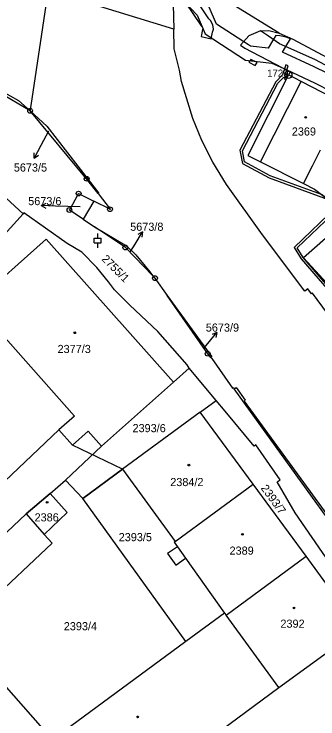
# Model space of a CAD drawing. Extents: x -644096 to -634268, y -1141430 to -1133463.
# Drawn here: x -639032 to -638968.4, y -1138741.5 to -1138594 of the extents above; entities that cross this region are included whole.
import ezdxf

# ---------------------------------------------------------------- set-up
doc = ezdxf.new("R2010")
doc.units = 0
for name, color, linetype in [('_CIVIL_CONSTRUCTION', 7, 'Continuous'), ('B_Hranice _3D', 7, 'Continuous'), ('M_Svah_Nasyp', 7, 'Continuous'), ('M_Svah_Zarez', 7, 'Continuous'), ('svrsek_osa_sjezdy', 7, 'Continuous'), ('svrsek_osa_terminal_VRT', 7, 'Continuous'), ('svrsek_osa_VRT', 7, 'Continuous'), ('svrsek_popisy_VRT', 7, 'Continuous'), ('terminal_VRT', 7, 'Continuous')]:
    doc.layers.add(name, color=color, linetype=linetype)

msp = doc.modelspace()

# ---------------------------------------------------------------- linework, layer by layer
at = {"layer": '_CIVIL_CONSTRUCTION'}
for centre, radius in [((-638974.55, -1138606.77), 0.75), ((-638974.55, -1138606.77), 0.03), ((-639028.61, -1138614.29), 0.5), ((-639028.61, -1138614.29), 0.0303), ((-639016.77, -1138628.51), 0.5), ((-639016.77, -1138628.51), 0.0303), ((-639018.45, -1138631.6), 0.5), ((-639018.45, -1138631.6), 0.0303), ((-639020.37, -1138635.04), 0.5), ((-639020.37, -1138635.04), 0.0303), ((-639011.88, -1138634.88), 0.5), ((-639011.88, -1138634.88), 0.0303), ((-639008.67, -1138642.88), 0.5), ((-639008.67, -1138642.88), 0.0303), ((-639002.47, -1138649.3), 0.5), ((-639002.47, -1138649.3), 0.0303), ((-638991.44, -1138665.11), 0.5), ((-638991.44, -1138665.11), 0.0303)]:
    msp.add_circle(centre, radius, dxfattribs=at)
at = {"layer": 'B_Hranice _3D'}
for points in [[(-638999.28, -1138585.38), (-638999.26, -1138586.36), (-638999.26, -1138586.67), (-638998.81, -1138586.77), (-638998.77, -1138588.39), (-638997.74, -1138589.12), (-638992.82, -1138596.5), (-638992.58, -1138596.7), (-638992.46, -1138596.97), (-638992.51, -1138597.28), (-638992.81, -1138598.75), (-638990.69, -1138599.21), (-638990.42, -1138597.84), (-638990.22, -1138597.22), (-638990.38, -1138596.31), (-638990.82, -1138595.37), (-638991.18, -1138595.06), (-638996.14, -1138587.6)], [(-638982.41, -1138603.53), (-638982.85, -1138604.11), (-638981.53, -1138604.79), (-638981.09, -1138604.21)], [(-638975.05, -1138604.68), (-638975.34, -1138605.51), (-638975.79, -1138606.79), (-638977.19, -1138608.19), (-638984.69, -1138622.55), (-638984.16, -1138625.3), (-638978.54, -1138628.33), (-638966.21, -1138632.84), (-638967.59, -1138631.8), (-638978.34, -1138627.87), (-638983.72, -1138624.98), (-638984.17, -1138622.63), (-638976.79, -1138608.49), (-638975.52, -1138607.23), (-638975.31, -1138607.34), (-638975.43, -1138607.56), (-638975.05, -1138607.75), (-638974.6, -1138606.87), (-638974.97, -1138606.68), (-638975.09, -1138606.9), (-638975.26, -1138606.81), (-638974.89, -1138605.74), (-638974.58, -1138604.85)], [(-638964.32, -1138634.27), (-638973.32, -1138642.89), (-638971.88, -1138645.27), (-638964.79, -1138653.47), (-638963.84, -1138653.47), (-638962.99, -1138654.32), (-638964.07, -1138652.97), (-638964.57, -1138652.97), (-638971.48, -1138644.97), (-638972.68, -1138642.97), (-638963.92, -1138634.57)], [(-639061.67, -1138729.11), (-639043.02, -1138711.42), (-639029.42, -1138698.61), (-639024.39, -1138694.36), (-639021.22, -1138691.58), (-639017.55, -1138695.4), (-639009.24, -1138689.3), (-639019.74, -1138684.25), (-639022.59, -1138681.04), (-639066.4, -1138722.61), (-639064.7, -1138724.38)]]:
    msp.add_lwpolyline(points, close=True, dxfattribs=at)
for points in [[(-638997.75, -1138589.91), (-638993.66, -1138594.26), (-638991.96, -1138598.17), (-638983.52, -1138603.69), (-638978, -1138604.29), (-638975.03, -1138605.67), (-638968.97, -1138608.49), (-638959.11, -1138613.5)], [(-638966.46, -1138606.39), (-638969.17, -1138605.08), (-638975.78, -1138602.02), (-638975.08, -1138600.84), (-638974.09, -1138599.19), (-638975.01, -1138598.87), (-638976.32, -1138598.6), (-638977.21, -1138598.55), (-638977.86, -1138599.64), (-638978.79, -1138601.19), (-638982.48, -1138600.79), (-638982.9, -1138600.51), (-638989.56, -1138596.15), (-638991.12, -1138592.58)]]:
    msp.add_lwpolyline(points, dxfattribs=at)
at = {"layer": 'M_Svah_Nasyp'}
for p, q in [((-638980.37, -1138624.96), (-638971.84, -1138608.16)), ((-638969.52, -1138625.78), (-638967.86, -1138622.47)), ((-638971.4, -1138629.51), (-638969.52, -1138625.78)), ((-638997.78, -1138705.5), (-638996.08, -1138707.9))]:
    msp.add_line(p, q, dxfattribs=at)
at = {"layer": 'M_Svah_Zarez'}
for centre in [(-638970.93, -1138615.65), (-639019.26, -1138660.73), (-638995.37, -1138688.43), (-639025.04, -1138696.2), (-638984.16, -1138702.9), (-638973.37, -1138718.31), (-639006.1, -1138741.11)]:
    msp.add_circle(centre, 0.175, dxfattribs=at)
at = {"layer": 'svrsek_osa_sjezdy'}
for p, q in [((-639014.45, -1138640.93), (-639014.45, -1138639.93)), ((-639015.2, -1138640.93), (-639013.7, -1138640.93)), ((-639015.2, -1138641.93), (-639015.2, -1138640.93)), ((-639013.7, -1138641.93), (-639013.7, -1138640.93)), ((-639015.2, -1138641.93), (-639013.7, -1138641.93)), ((-639014.45, -1138642.93), (-639014.45, -1138641.93))]:
    msp.add_line(p, q, dxfattribs=at)
at = {"layer": 'svrsek_osa_terminal_VRT'}
msp.add_arc((-642050.26, -1145189.6), 8802.25, 41.413152, 75.317049, dxfattribs=at)
at = {"layer": 'svrsek_popisy_VRT'}
for p, q in [((-639024.78, -1138618.52), (-639026.36, -1138621.55)), ((-639026.36, -1138621.55), (-639027.77, -1138624.2)), ((-639027.77, -1138624.2), (-639027.74, -1138623.08)), ((-639027.77, -1138624.2), (-639026.86, -1138623.55)), ((-639026.27, -1138634.1), (-639025.25, -1138633.64)), ((-639023.27, -1138634.21), (-639026.27, -1138634.1)), ((-639026.27, -1138634.1), (-639025.29, -1138634.64)), ((-639018.11, -1138634.36), (-639023.27, -1138634.21)), ((-639006.65, -1138642.17), (-639005.1, -1138639.6)), ((-639005.1, -1138639.6), (-639006.05, -1138640.2)), ((-639005.1, -1138639.6), (-639005.19, -1138640.71)), ((-639007.58, -1138643.71), (-639006.65, -1138642.17)), ((-638991.4, -1138662.98), (-638989.51, -1138660.65)), ((-638989.51, -1138660.65), (-638990.53, -1138661.11)), ((-638989.51, -1138660.65), (-638989.75, -1138661.74)), ((-638992.15, -1138663.9), (-638991.4, -1138662.98))]:
    msp.add_line(p, q, dxfattribs=at)
at = {"layer": 'terminal_VRT'}
for p, q in [((-638976.49, -1138598.02), (-638993.81, -1138587.35)), ((-638998.55, -1138597.21), (-639018.35, -1138591.16)), ((-639030.09, -1138635.82), (-639037.93, -1138628.65)), ((-639015.29, -1138633.18), (-639017.48, -1138636.98)), ((-639017.48, -1138636.98), (-639015.13, -1138638.55)), ((-638998.56, -1138671.06), (-638995.3, -1138668.16)), ((-638989.64, -1138674.88), (-638995.3, -1138668.16)), ((-639013.65, -1138684.47), (-638998.56, -1138671.06)), ((-638993, -1138677.36), (-638989.64, -1138674.88)), ((-638993, -1138677.36), (-639009.24, -1138689.3)), ((-638981.89, -1138692.42), (-638993, -1138677.36)), ((-639021.22, -1138691.58), (-639013.65, -1138684.47)), ((-639009.24, -1138689.3), (-639017.55, -1138695.4)), ((-639009.24, -1138689.3), (-638998.21, -1138704.38)), ((-639024.39, -1138694.36), (-639021.22, -1138691.58)), ((-639017.55, -1138695.4), (-639021.22, -1138691.58)), ((-638998.21, -1138704.38), (-638981.89, -1138692.42)), ((-638970.86, -1138707.49), (-638981.89, -1138692.42)), ((-639024.39, -1138694.36), (-639029.42, -1138698.61)), ((-638995.98, -1138725.34), (-639017.55, -1138695.4)), ((-639029.42, -1138698.61), (-639025.69, -1138702.93)), ((-638987.6, -1138719.85), (-638970.86, -1138707.49)), ((-638959.72, -1138722.7), (-638970.86, -1138707.49)), ((-638987.91, -1138719.41), (-638995.98, -1138725.34)), ((-638987.91, -1138719.41), (-638987.6, -1138719.85)), ((-638976.52, -1138734.93), (-638987.6, -1138719.85)), ((-638976.52, -1138734.93), (-638959.72, -1138722.7)), ((-638995.98, -1138725.34), (-639023.95, -1138745.87)), ((-639024.93, -1138770.58), (-638976.52, -1138734.93))]:
    msp.add_line(p, q, dxfattribs=at)
for points in [[(-638999.26, -1138586.36), (-638999.26, -1138586.67), (-638998.81, -1138586.77), (-638998.55, -1138597.21)], [(-639024.89, -1138589.31), (-639028.45, -1138613.2), (-639028.5, -1138613.53), (-639028.61, -1138614.29)], [(-638897.67, -1138749.72), (-638918.36, -1138721.29), (-638918.02, -1138721.03), (-638922.62, -1138714.74), (-638922.97, -1138714.97), (-638931.44, -1138703.41), (-638945.68, -1138684.03), (-638963.61, -1138659.9), (-638963.83, -1138660.04), (-638966.35, -1138656.69), (-638969.47, -1138652.42), (-638969.71, -1138652.59), (-638970.46, -1138651.57), (-638971.13, -1138652.04), (-638979.98, -1138640.25), (-638987.51, -1138629.68), (-638990.37, -1138625.02), (-638992.63, -1138620.52), (-638994.54, -1138615.9), (-638996.9, -1138608.17), (-638997.35, -1138605.81), (-638998.45, -1138601.32), (-638998.55, -1138597.21)], [(-638980.36, -1138597.52), (-638982.86, -1138598.6), (-638984.57, -1138600.56), (-638983.68, -1138601.15), (-638974.21, -1138606.1), (-638974.55, -1138606.77)], [(-638980.36, -1138597.52), (-638978.61, -1138597.46), (-638976.49, -1138598.02)], [(-638857.61, -1138659.59), (-638861.76, -1138658.81), (-638864, -1138658.05), (-638964.53, -1138605.92), (-638969, -1138603.58), (-638976.41, -1138600.24), (-638978.73, -1138598.64), (-638980.36, -1138597.52)], [(-638976.49, -1138598.02), (-638973.59, -1138599.32), (-638961.2, -1138605.93), (-638933.19, -1138620.42), (-638908, -1138633.53), (-638876.77, -1138649.71), (-638857.61, -1138659.59)], [(-638974.55, -1138606.77), (-638983.07, -1138623.61), (-638980.37, -1138624.96), (-638971.4, -1138629.51), (-638969.08, -1138630.68), (-638961.52, -1138636.38)], [(-638945.97, -1138620.25), (-638958.06, -1138614.03), (-638959.11, -1138613.5), (-638959.54, -1138613.46), (-638962.53, -1138611.92), (-638962.95, -1138612.74), (-638971.84, -1138608.16), (-638974.55, -1138606.77)], [(-639040.86, -1138609.69), (-639041.18, -1138609.16), (-639038.32, -1138609.31), (-639034.55, -1138610.18), (-639031.02, -1138612.11), (-639028.61, -1138614.29)], [(-639028.61, -1138614.29), (-639035.3, -1138610.38), (-639040.01, -1138609.72), (-639040.86, -1138609.69)], [(-639028.61, -1138614.29), (-639025.12, -1138617.48), (-639014.3, -1138631.45), (-639014.39, -1138631.61)], [(-639014.39, -1138631.61), (-639016.77, -1138628.51), (-639028.61, -1138614.29)], [(-639017.48, -1138636.98), (-639020.37, -1138635.04), (-639020.11, -1138634.61), (-639018.77, -1138632.14), (-639018.52, -1138631.71), (-639018.45, -1138631.6), (-639015.29, -1138633.18)], [(-639014.39, -1138631.61), (-639011.88, -1138634.88), (-639015.29, -1138633.18)], [(-639045.15, -1138654.17), (-639040.59, -1138647.87), (-639040.65, -1138647.82), (-639040.28, -1138647.39), (-639036.47, -1138642.94), (-639036.1, -1138642.5), (-639030.09, -1138635.82)], [(-638995.3, -1138668.16), (-638995.75, -1138667.47), (-639001.88, -1138660.47), (-639007.72, -1138654.93), (-639010.95, -1138651.72), (-639012.22, -1138650.06), (-639014.67, -1138647.09), (-639017.81, -1138643.86), (-639020.82, -1138642.04), (-639029.91, -1138635.62), (-639030.09, -1138635.82)], [(-638961.52, -1138636.38), (-638962.71, -1138637.42), (-638971.36, -1138645.03), (-638964.77, -1138652.25)], [(-639015.13, -1138638.55), (-639008.46, -1138642.55), (-639006.46, -1138644.44), (-639003.56, -1138647.96), (-639002.93, -1138648.82)], [(-639002.93, -1138648.82), (-639008.67, -1138642.88), (-639015.13, -1138638.55)], [(-638998.56, -1138671.06), (-639025.23, -1138641.13), (-639040.32, -1138654.55), (-639019.34, -1138678.15), (-639022.59, -1138681.04), (-639019.74, -1138684.25), (-639016.45, -1138681.33), (-639013.65, -1138684.47)], [(-639002.93, -1138648.82), (-639002.47, -1138649.3), (-638999.93, -1138652.94)], [(-638999.93, -1138652.94), (-638990.58, -1138665.77), (-638990.77, -1138665.9)], [(-638990.77, -1138665.9), (-638991.44, -1138665.11), (-638999.93, -1138652.94)], [(-638990.77, -1138665.9), (-638990.59, -1138666.11), (-638986.22, -1138672.32), (-638986.04, -1138672.2), (-638985.87, -1138672.43)], [(-638985.87, -1138672.43), (-638985.51, -1138672.19), (-638983.58, -1138674.85), (-638983.81, -1138675.05), (-638942.8, -1138731.27), (-638943.15, -1138731.55)], [(-638943.15, -1138731.55), (-638950.36, -1138721.69), (-638985.87, -1138672.43)], [(-638939.41, -1138747.97), (-638947.5, -1138736.41), (-638959.03, -1138719.09), (-638965.98, -1138708.73), (-638967.43, -1138706.71), (-638973.11, -1138698.39), (-638976.93, -1138691.92), (-638976.25, -1138691.47), (-638981.33, -1138684.19), (-638981.74, -1138684.46), (-638987.77, -1138677.13), (-638989.64, -1138674.88)], [(-639025.69, -1138702.93), (-639020.82, -1138698.36), (-639024.39, -1138694.36)], [(-639029.42, -1138698.61), (-639043.02, -1138711.42), (-639061.67, -1138729.11)], [(-639023.95, -1138745.87), (-639042.69, -1138724.54), (-639036.57, -1138718.78), (-639037.67, -1138717.61), (-639023.99, -1138704.74), (-639025.69, -1138702.93)], [(-638998.21, -1138704.38), (-638998.45, -1138704.56), (-638997.78, -1138705.5), (-638999.82, -1138706.94), (-638998.11, -1138709.33), (-638996.08, -1138707.9), (-638987.91, -1138719.41)]]:
    msp.add_lwpolyline(points, dxfattribs=at)

# ---------------------------------------------------------------- texts
at = {"layer": '_CIVIL_CONSTRUCTION'}
msp.add_text('1729', height=1.5, dxfattribs=at).set_placement((-638979, -1138607.15))
at = {"layer": 'svrsek_osa_VRT'}
for s, p in [('2369', (-638973.83, -1138619.46)), ('5673/5', (-639032.01, -1138627)), ('5673/6', (-639029, -1138634.03)), ('5673/8', (-639007.66, -1138639.39)), ('5673/9', (-638991.83, -1138660.49)), ('2377/3', (-639022.86, -1138664.97)), ('2393/6', (-639007.17, -1138681.53)), ('2384/2', (-638999.27, -1138692.81)), ('2386', (-639027.67, -1138700.2)), ('2393/5', (-639010.06, -1138704.34)), ('2389', (-638986.86, -1138707.16)), ('2392', (-638976.21, -1138722.45)), ('2393/4', (-639021.55, -1138722.98))]:
    msp.add_text(s, height=1.7, dxfattribs=at).set_placement(p)
for s, rotation, p in [('2755/1', 315, (-639013.77, -1138645.42)), ('2393/7', 306, (-638980.4, -1138693.26))]:
    msp.add_text(s, height=1.7, rotation=rotation, dxfattribs=at).set_placement(p)

doc.saveas('drawing.dxf')
